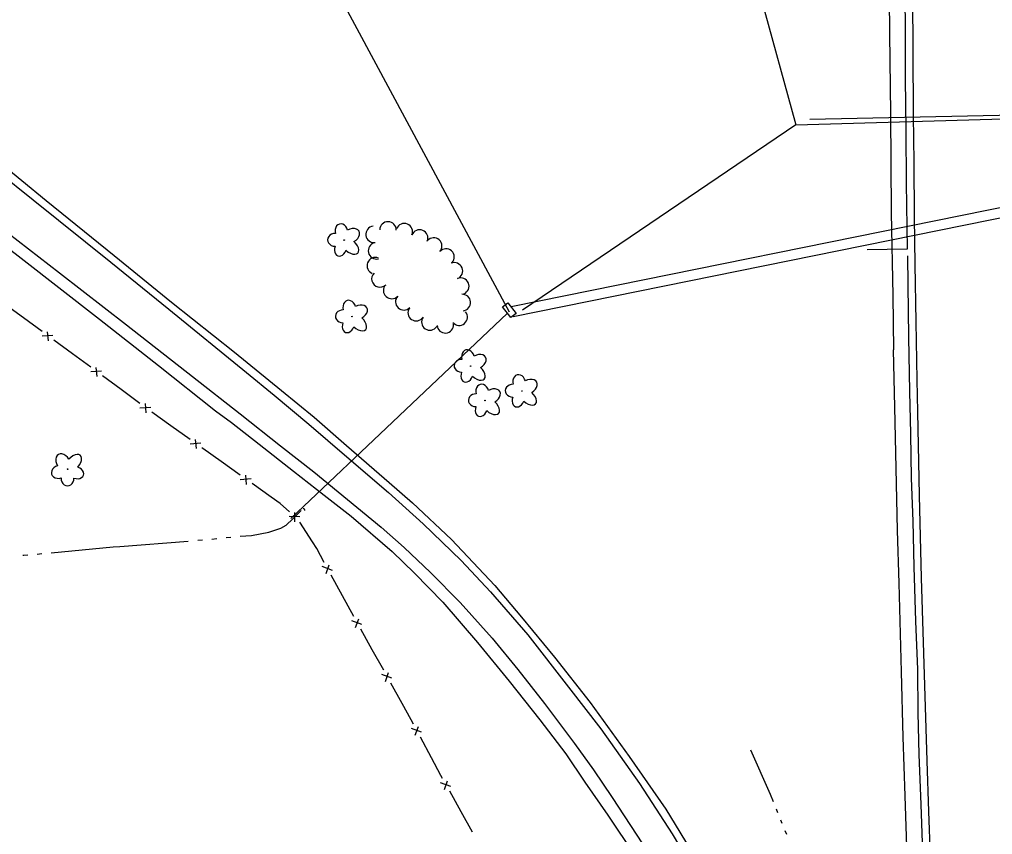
# Model space of a CAD drawing. Extents: x 589250 to 1188077, y 162953 to 363065.
# Drawn here: x 593601.3 to 594037, y 173705.9 to 174071.1 of the extents above; entities that cross this region are included whole.
import ezdxf

# ---------------------------------------------------------------- set-up
doc = ezdxf.new("R2010")
doc.units = 0
for name, color, linetype in [('E_DRN', 7, 'Continuous'), ('E_DRN_Pipe', 7, 'Continuous'), ('E_DRN_SS_UG', 7, 'Continuous'), ('E_FEN_P', 7, 'Continuous'), ('E_LAND_TreeLine_P', 7, 'Continuous'), ('E_LAND_Vegetation', 7, 'Continuous'), ('E_RDWY', 7, 'Continuous'), ('E_RDWY_Gravel', 7, 'Continuous'), ('E_WTR_FlowLine', 7, 'Continuous')]:
    doc.layers.add(name, color=color, linetype=linetype)

msp = doc.modelspace()

# ---------------------------------------------------------------- linework, layer by layer
at = {"layer": 'E_DRN'}
for p, q in [((593817.55, 173942.32), (593819.86, 173944.14)), ((593819.86, 173944.14), (593823.66, 173939.3)), ((593821.34, 173937.49), (593817.55, 173942.32)), ((593823.66, 173939.3), (593821.34, 173937.49))]:
    msp.add_line(p, q, dxfattribs=at)
msp.add_arc((593728.33, 173851.09), 0.708, 352.8116, 99.0718, dxfattribs=at)
at = {"layer": 'E_DRN_Pipe'}
for p, q in [((593821.36, 173942.45), (594288.56, 174037.11)), ((593822.25, 173938.04), (594289.45, 174032.7)), ((594285.38, 174033.32), (593955.17, 174026.26)), ((593998.8, 173968.11), (593980.8, 173967.8)), ((593819.83, 173939.43), (593722.74, 173847.53))]:
    msp.add_line(p, q, dxfattribs=at)
for points in [[(593997.26, 174236.88), (593997.22, 174205.91), (593997.45, 174190.1), (593997.17, 174173.15), (593997.38, 174156.28), (593997.4, 174136.85), (593997.6, 174117.51), (593997.58, 174100.98), (593997.68, 174084.29), (593997.91, 174063.67), (593997.8, 174044.52), (593998.12, 174021.41), (593998.36, 173997.81), (593998.8, 173968.11)], [(593998.81, 173965.11), (593998.96, 173952.23), (593999.27, 173928.66), (593999.8, 173904.33), (594000.26, 173885.46), (594000.48, 173865.59), (594001.3, 173846.23), (594001.77, 173825.77), (594002.54, 173801.4), (594003.3, 173779.87), (594003.5, 173760.41), (594004.02, 173741.74), (594004.89, 173719.31), (594005.66, 173698.02), (594006.44, 173672.97), (594007.44, 173652.11), (594008.35, 173628.2), (594009.34, 173605.32), (594010.31, 173582.24), (594011.3, 173561.72), (594012.25, 173538.96), (594013.57, 173516.48)]]:
    msp.add_lwpolyline(points, dxfattribs=at)
at = {"layer": 'E_DRN_SS_UG'}
for p, q in [((593862.64, 174338.2), (593948.9, 174023.91)), ((593702.98, 174158.95), (593820.56, 173940.11)), ((593948.9, 174023.91), (594285.38, 174033.32)), ((593948.9, 174023.91), (593826.54, 173940.77))]:
    msp.add_line(p, q, dxfattribs=at)
at = {"layer": 'E_FEN_P'}
for p, q in [((593603.09, 173937.33), (593595.48, 173942.9)), ((593611.43, 173931.22), (593603.09, 173937.33)), ((593614.18, 173927.11), (593613.81, 173931.19)), ((593616.17, 173929.55), (593611.41, 173929.14)), ((593624.93, 173921.33), (593616.59, 173927.44)), ((593633.27, 173915.22), (593624.93, 173921.33)), ((593636.02, 173911.12), (593635.65, 173915.2)), ((593638.01, 173913.55), (593633.25, 173913.15)), ((593646.77, 173905.34), (593638.43, 173911.44)), ((593655.22, 173899.03), (593646.77, 173905.34)), ((593660.03, 173897.28), (593655.17, 173896.92)), ((593657.98, 173894.82), (593657.64, 173898.98)), ((593669.05, 173889.04), (593660.47, 173895.16)), ((593677.62, 173882.92), (593669.05, 173889.04)), ((593682.47, 173881.27), (593677.63, 173880.8)), ((593680.48, 173878.77), (593680.05, 173882.92)), ((593683.32, 173878.85), (593682.93, 173879.13)), ((593691.52, 173873.02), (593683.32, 173878.85)), ((593700.11, 173866.91), (593691.52, 173873.02)), ((593702.97, 173862.77), (593702.54, 173866.92)), ((593704.96, 173865.28), (593700.12, 173864.8)), ((593714.02, 173857.03), (593705.43, 173863.13)), ((593717.92, 173854.25), (593714.02, 173857.03)), ((593722.19, 173850.4), (593717.92, 173854.25)), ((593726.82, 173848.22), (593721.96, 173848.3)), ((593724.56, 173845.96), (593724.6, 173850.13)), ((593732.49, 173836.95), (593726.76, 173845.8)), ((593734.4, 173834), (593732.49, 173836.95)), ((593737.76, 173827.83), (593734.4, 173834)), ((593738.52, 173822.85), (593739.94, 173826.78)), ((593741.4, 173824.24), (593736.84, 173825.93)), ((593745.92, 173812.85), (593740.88, 173822.11)), ((593750.97, 173803.6), (593745.92, 173812.85)), ((593754.61, 173800), (593750.05, 173801.69)), ((593751.72, 173798.62), (593753.15, 173802.54)), ((593759.23, 173788.67), (593754.11, 173797.88)), ((593764.35, 173779.46), (593759.23, 173788.67)), ((593768.03, 173775.89), (593763.45, 173777.55)), ((593765.15, 173774.49), (593766.55, 173778.42)), ((593772.65, 173764.55), (593767.53, 173773.76)), ((593776.7, 173757.27), (593772.65, 173764.55)), ((593777.74, 173755.32), (593776.7, 173757.27)), ((593781.34, 173751.69), (593776.8, 173753.43)), ((593778.44, 173750.33), (593779.91, 173754.24)), ((593785.75, 173740.26), (593780.8, 173749.56)), ((593789.97, 173732.32), (593785.75, 173740.26)), ((593790.72, 173730.97), (593789.97, 173732.32)), ((593794.4, 173727.4), (593789.82, 173729.05)), ((593791.53, 173725.99), (593792.91, 173729.93)), ((593799.03, 173716.06), (593793.9, 173725.27)), ((593804.17, 173706.86), (593799.03, 173716.06))]:
    msp.add_line(p, q, dxfattribs=at)
at = {"layer": 'E_LAND_TreeLine_P'}
for centre, start, end in [((593766.28, 173976.77), 358.8927, 178.8927), ((593773.55, 173975.97), 337.8152, 157.8152), ((593760.03, 173974.77), 97.354, 277.354), ((593780.41, 173973.17), 337.8152, 157.8152), ((593761.12, 173967.45), 103.1085, 283.1085), ((593786.74, 173969.54), 318.3044, 138.3044), ((593792.27, 173964.62), 318.3044, 138.3044), ((593760.6, 173960.76), 68.6336, 248.6336), ((593796.01, 173958.42), 292.5152, 112.5152), ((593762.65, 173954.83), 134.2781, 314.2781), ((593798.84, 173951.58), 292.5152, 112.5152), ((593767.93, 173949.64), 136.8952, 316.8952), ((593773.34, 173944.58), 136.8952, 316.8952), ((593799.57, 173944.24), 274.482, 94.482), ((593778.9, 173939.72), 145.8796, 325.8796), ((593798.14, 173937.7), 220.1076, 40.1076), ((593785.03, 173935.57), 145.8796, 325.8796), ((593791.93, 173934.27), 184.0266, 4.0266)]:
    msp.add_arc(centre, 3.7, start, end, dxfattribs=at)
at = {"layer": 'E_LAND_Vegetation'}
for centre in [(593746.65, 173972.22), (593750.15, 173937.96), (593803.28, 173915.78), (593826.23, 173904.63), (593809.69, 173900.36), (593622.81, 173869.59)]:
    msp.add_circle(centre, 0.128, dxfattribs=at)
for centre, major_axis, ratio in [((593745.47, 173975.94), (0.95, -3.49), 0.782863), ((593742.67, 173972.32), (3.45, -0.09), 0.832022), ((593749.62, 173974.13), (-3.69, -2.05), 0.691916), ((593749.26, 173969.62), (-3.51, 3.21), 0.560249), ((593745.04, 173968.55), (1.26, 3.4), 0.716896), ((593748.97, 173941.69), (0.95, -3.49), 0.782863), ((593746.17, 173938.07), (3.45, -0.09), 0.832022), ((593753.12, 173939.88), (-3.69, -2.05), 0.691916), ((593752.76, 173935.37), (-3.51, 3.21), 0.560249), ((593748.53, 173934.29), (1.26, 3.4), 0.716896), ((593802.1, 173919.51), (0.95, -3.49), 0.782863), ((593799.3, 173915.89), (3.45, -0.09), 0.832022), ((593806.25, 173917.7), (-3.69, -2.05), 0.691916), ((593805.89, 173913.19), (-3.51, 3.21), 0.560249), ((593801.66, 173912.11), (1.26, 3.4), 0.716896), ((593825.05, 173908.35), (0.95, -3.49), 0.782863), ((593829.2, 173906.55), (-3.69, -2.05), 0.691916), ((593808.51, 173904.09), (0.95, -3.49), 0.782863), ((593812.66, 173902.28), (-3.69, -2.05), 0.691916), ((593822.25, 173904.74), (3.45, -0.09), 0.832022), ((593805.71, 173900.47), (3.45, -0.09), 0.832022), ((593824.62, 173900.96), (1.26, 3.4), 0.716896), ((593828.84, 173902.04), (-3.51, 3.21), 0.560249), ((593808.08, 173896.69), (1.26, 3.4), 0.716896), ((593812.3, 173897.77), (-3.51, 3.21), 0.560249), ((593620.84, 173872.53), (2.11, -3.65), 0.691916), ((593625.36, 173872.25), (-3.14, -3.56), 0.560249), ((593619.11, 173868.35), (3.47, 1.01), 0.782863), ((593626.51, 173868.04), (-3.42, 1.2), 0.716896), ((593622.77, 173865.61), (0.02, 3.45), 0.832022)]:
    msp.add_ellipse(centre, major_axis=major_axis, ratio=ratio, start_param=1.570796, end_param=4.712389, dxfattribs=at)
at = {"layer": 'E_RDWY'}
for p, q in [((594001.4, 174057.16), (594001.23, 174090.48)), ((594001.63, 174028.07), (594001.4, 174057.16)), ((594001.86, 174007.18), (594001.63, 174028.07)), ((593580.04, 174012.07), (593607.42, 173990.29)), ((594002.02, 173982.47), (594001.86, 174007.18)), ((593607.42, 173990.29), (593642.2, 173962.33)), ((593591.06, 173979.36), (593619.23, 173957.59)), ((594002.39, 173961.3), (594002.02, 173982.47)), ((593642.2, 173962.33), (593668.18, 173941.32)), ((593619.23, 173957.59), (593649.2, 173934.28)), ((594002.7, 173935.6), (594002.39, 173961.3)), ((593668.18, 173941.32), (593702.97, 173912.97)), ((594003.23, 173909.59), (594002.7, 173935.6)), ((593649.2, 173934.28), (593678.77, 173911.16)), ((593678.77, 173911.16), (593700.07, 173894.31)), ((593702.97, 173912.97), (593715.23, 173902.79)), ((594003.46, 173895.33), (594003.23, 173909.59)), ((593715.23, 173902.79), (593730.76, 173889.72)), ((593700.06, 173894.32), (593718.16, 173880.01)), ((594004.25, 173857.71), (594003.46, 173895.33)), ((593730.76, 173889.72), (593747.88, 173875.11)), ((593718.16, 173880.01), (593733.1, 173868.35)), ((593747.88, 173875.11), (593766.44, 173859.11)), ((593733.1, 173868.35), (593748.19, 173855.97)), ((593766.44, 173859.11), (593781.98, 173845.05)), ((594005.2, 173820.96), (594004.25, 173857.71)), ((593748.19, 173855.97), (593763.14, 173843.6)), ((593781.98, 173845.05), (593798.99, 173828.59)), ((593763.14, 173843.6), (593773.5, 173834.41)), ((593773.5, 173834.41), (593785.32, 173823.26)), ((593798.99, 173828.59), (593812.12, 173814.63)), ((593785.32, 173823.26), (593798.58, 173809.87)), ((594007.75, 173738.87), (594005.2, 173820.96)), ((593812.12, 173814.63), (593828.89, 173795.34)), ((593798.58, 173809.87), (593812.88, 173793.79)), ((593812.88, 173793.79), (593824.46, 173779.8)), ((593828.89, 173795.34), (593847.14, 173771.96)), ((593824.46, 173779.8), (593836.34, 173764.54)), ((593847.14, 173771.96), (593861.63, 173753.19)), ((593836.34, 173764.54), (593849.82, 173746.61)), ((593861.63, 173753.19), (593878.9, 173728.66)), ((593849.82, 173746.61), (593858.24, 173734.84)), ((594008.47, 173716.2), (594007.75, 173738.87)), ((593858.24, 173734.84), (593866.66, 173722.5)), ((593878.9, 173728.66), (593893.45, 173706.21)), ((593866.66, 173722.5), (593880.19, 173701.74)), ((594009.78, 173678.59), (594008.47, 173716.2)), ((593893.45, 173706.21), (593901.76, 173692.31))]:
    msp.add_line(p, q, dxfattribs=at)
at = {"layer": 'E_RDWY_Gravel'}
for p, q in [((593990.69, 174104.56), (593990.78, 174064.65)), ((593990.78, 174064.65), (593991.21, 174029.03)), ((593991.21, 174029.03), (593991.59, 173984.45)), ((593585.35, 174012.75), (593613.14, 173990)), ((593613.14, 173990), (593643.72, 173965.32)), ((593575.8, 173984.21), (593601.97, 173964.18)), ((593991.59, 173984.45), (593992.25, 173947.41)), ((593601.97, 173964.18), (593637.13, 173936.83)), ((593643.72, 173965.32), (593669.31, 173944.49)), ((593669.31, 173944.49), (593697.49, 173921.94)), ((593992.25, 173947.41), (593992.63, 173923.12)), ((593637.13, 173936.83), (593663.51, 173916.01)), ((593993.18, 173897.36), (593992.63, 173923.12)), ((593697.49, 173921.94), (593718.55, 173904.8)), ((593663.51, 173916.01), (593689.09, 173895.78)), ((593718.55, 173904.8), (593733.21, 173892.84)), ((593993.76, 173870.09), (593993.18, 173897.36)), ((593689.09, 173895.78), (593696.25, 173890.52)), ((593733.21, 173892.84), (593747.74, 173880.18)), ((593696.25, 173890.52), (593708.62, 173880.82)), ((593708.62, 173880.82), (593723.94, 173868.76)), ((593747.74, 173880.18), (593766.77, 173863.67)), ((593994.34, 173842.08), (593993.76, 173870.09)), ((593723.94, 173868.76), (593737.63, 173857.97)), ((593766.77, 173863.67), (593777.31, 173854.46)), ((593737.63, 173857.97), (593749.79, 173848.56)), ((593777.31, 173854.46), (593794.72, 173838.11)), ((593749.79, 173848.56), (593768.17, 173832.75)), ((593995.1, 173818.57), (593994.34, 173842.08)), ((593794.72, 173838.11), (593814.07, 173817.41)), ((593768.17, 173832.75), (593778.14, 173823.01)), ((593778.14, 173823.01), (593790.77, 173810)), ((593996.13, 173778.8), (593995.1, 173818.57)), ((593814.07, 173817.41), (593826.07, 173803.22)), ((593790.77, 173810), (593806.38, 173791.94)), ((593826.07, 173803.22), (593840.88, 173785.32)), ((593806.38, 173791.94), (593820.47, 173774.65)), ((593840.88, 173785.32), (593856.72, 173765.06)), ((593996.99, 173749.53), (593996.13, 173778.8)), ((593820.47, 173774.65), (593834.27, 173757.26)), ((593856.72, 173765.06), (593874.26, 173740.82)), ((593834.27, 173757.26), (593845.83, 173742.04)), ((593997.79, 173723.27), (593996.99, 173749.53)), ((593845.83, 173742.04), (593854.45, 173729.37)), ((593874.26, 173740.82), (593890.67, 173717.19)), ((593854.45, 173729.37), (593864.7, 173714.52)), ((593998.77, 173694.63), (593997.79, 173723.27)), ((593864.7, 173714.52), (593876.81, 173696.41)), ((593890.67, 173717.19), (593905.45, 173692.91))]:
    msp.add_line(p, q, dxfattribs=at)
at = {"layer": 'E_WTR_FlowLine'}
for p, q in [((593723.71, 173847.26), (593727.39, 173851.06)), ((593718.33, 173843.09), (593720.69, 173844.49)), ((593720.69, 173844.49), (593723.71, 173847.26)), ((593700.12, 173839.5), (593705.12, 173839.81)), ((593705.12, 173839.81), (593712.92, 173841.3)), ((593712.92, 173841.3), (593718.33, 173843.09)), ((593646.17, 173834.94), (593676.86, 173837.36)), ((593681.1, 173837.7), (593683.21, 173837.86)), ((593687.45, 173838.22), (593689.56, 173838.45)), ((593693.78, 173838.92), (593695.89, 173839.15)), ((593602.82, 173830.98), (593603.17, 173830.98)), ((593603.17, 173830.98), (593604.94, 173831.15)), ((593609.17, 173831.54), (593611.28, 173831.74)), ((593615.51, 173832.13), (593643.26, 173834.71)), ((593643.26, 173834.71), (593646.17, 173834.94)), ((593937.53, 173723.79), (593928.69, 173743.72)), ((593938.87, 173720.48), (593937.53, 173723.79)), ((593940.85, 173715.61), (593940.19, 173717.23)), ((593942.83, 173710.75), (593942.17, 173712.37)), ((593944.81, 173705.88), (593944.15, 173707.51))]:
    msp.add_line(p, q, dxfattribs=at)

doc.saveas('drawing.dxf')
